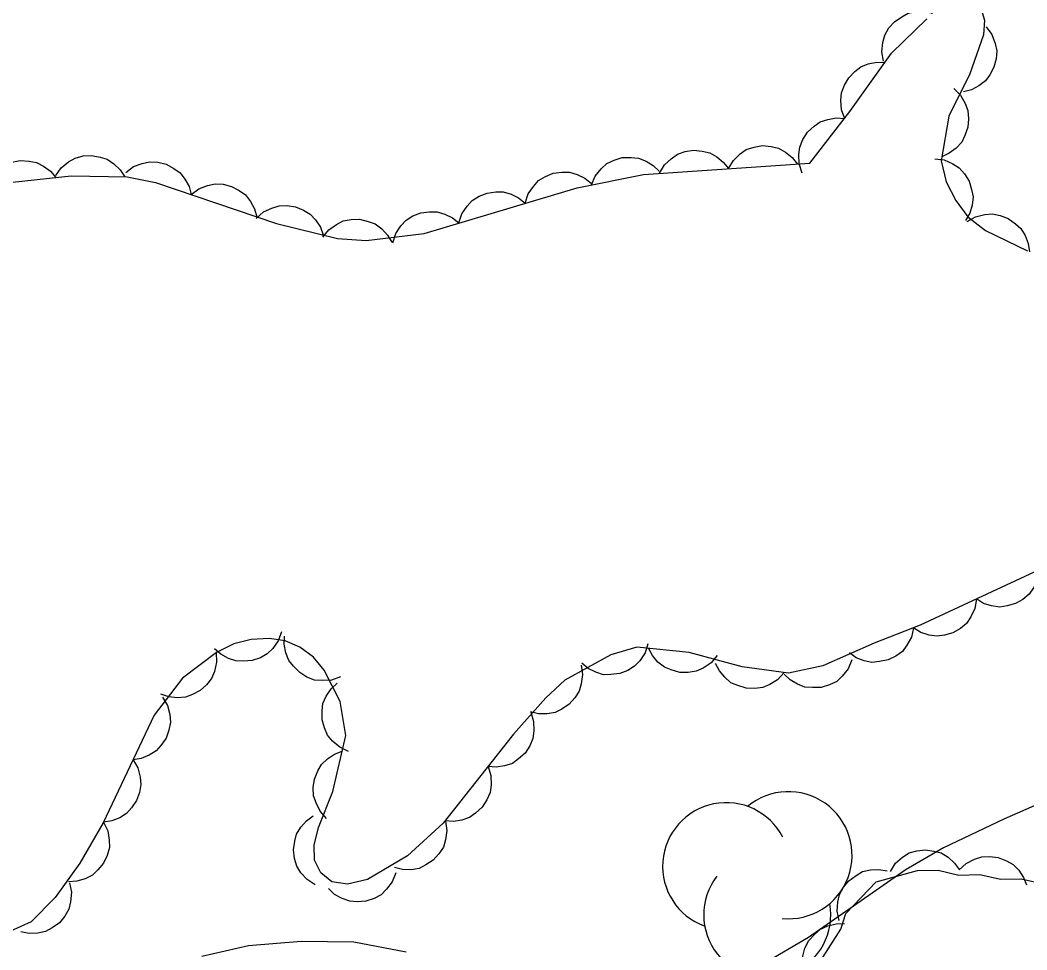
# Model space of a CAD drawing. Extents: x 336540 to 340074, y 5572036 to 5573747.
# Drawn here: x 338316.44 to 338360.18, y 5572331.14 to 5572371.52 of the extents above; entities that cross this region are included whole.
import ezdxf

# ---------------------------------------------------------------- set-up
doc = ezdxf.new("R2010")
doc.units = 0
doc.layers.add('Niveau 22', color=7, linetype='Continuous')
doc.layers.add('Niveau 44', color=7, linetype='Continuous')

msp = doc.modelspace()

# ---------------------------------------------------------------- linework, layer by layer
at = {"layer": 'Niveau 22'}
for points in [[(338407.22, 5572354.21), (338403.05, 5572351.19), (338401.09, 5572350), (338399.15, 5572349.04), (338397.11, 5572348.25), (338394.96, 5572347.64), (338392.71, 5572347.2), (338390.25, 5572346.91), (338384.33, 5572346.46), (338382.18, 5572346.16), (338380.02, 5572345.68), (338377.78, 5572345.04), (338375.54, 5572344.27), (338372.24, 5572342.97), (338370.26, 5572342.05), (338364.68, 5572339.23), (338359.18, 5572336.81), (338356.56, 5572335.57), (338354.94, 5572334.63), (338350.69, 5572331.67), (338348.77, 5572330.55)], [(338333.21, 5572331.04), (338330.94, 5572331.48), (338328.65, 5572331.5), (338326.37, 5572331.32), (338324.33, 5572330.85)]]:
    msp.add_lwpolyline(points, dxfattribs=at)
at = {"layer": 'Niveau 44'}
for points in [[(338353.95, 5572369.74), (338353.88, 5572370.15), (338353.92, 5572370.55), (338354.01, 5572370.87), (338354.19, 5572371.18), (338354.43, 5572371.45), (338354.75, 5572371.67), (338355.03, 5572371.83), (338355.38, 5572371.89), (338355.75, 5572371.9), (338356.1, 5572371.83)], [(338358.19, 5572372), (338358.34, 5572371.52), (338358.29, 5572370.88), (338357.7, 5572369.19), (338356.79, 5572367.35), (338356.45, 5572365.41), (338356.68, 5572364.5), (338357.09, 5572363.68), (338357.62, 5572362.98), (338358.38, 5572362.39), (338360.21, 5572361.5)], [(338316.11, 5572364.48), (338318.66, 5572364.76), (338321.1, 5572364.72), (338322.32, 5572364.47), (338327.58, 5572362.69), (338330.23, 5572362.04), (338331.48, 5572361.95), (338333.99, 5572362.26), (338340.64, 5572364.24), (338343.53, 5572364.82), (338350.75, 5572365.31), (338352.49, 5572367.55), (338354.3, 5572370.08), (338355.84, 5572371.57)], [(338358.41, 5572371.23), (338358.66, 5572370.9), (338358.8, 5572370.51), (338358.87, 5572370.19), (338358.84, 5572369.84), (338358.75, 5572369.48), (338358.57, 5572369.15), (338358.38, 5572368.88), (338358.1, 5572368.66), (338357.77, 5572368.49), (338357.42, 5572368.4)], [(338352.27, 5572367.24), (338352.12, 5572367.63), (338352.1, 5572368.04), (338352.12, 5572368.37), (338352.25, 5572368.7), (338352.44, 5572369.02), (338352.71, 5572369.29), (338352.96, 5572369.49), (338353.29, 5572369.62), (338353.66, 5572369.69), (338354.02, 5572369.68)], [(338357, 5572368.55), (338357.3, 5572368.26), (338357.5, 5572367.9), (338357.62, 5572367.59), (338357.65, 5572367.24), (338357.62, 5572366.87), (338357.49, 5572366.51), (338357.35, 5572366.22), (338357.11, 5572365.96), (338356.81, 5572365.74), (338356.48, 5572365.59)], [(338350.42, 5572364.88), (338350.29, 5572365.28), (338350.28, 5572365.69), (338350.32, 5572366.01), (338350.45, 5572366.34), (338350.65, 5572366.65), (338350.94, 5572366.91), (338351.2, 5572367.1), (338351.53, 5572367.21), (338351.9, 5572367.27), (338352.26, 5572367.25)], [(338347.22, 5572365.07), (338347.43, 5572365.43), (338347.72, 5572365.71), (338347.99, 5572365.9), (338348.33, 5572366.01), (338348.69, 5572366.07), (338349.07, 5572366.03), (338349.39, 5572365.96), (338349.7, 5572365.79), (338349.99, 5572365.56), (338350.21, 5572365.27)], [(338317.99, 5572364.77), (338318.23, 5572365.11), (338318.55, 5572365.36), (338318.83, 5572365.53), (338319.18, 5572365.62), (338319.54, 5572365.64), (338319.92, 5572365.57), (338320.23, 5572365.48), (338320.52, 5572365.28), (338320.79, 5572365.02), (338320.99, 5572364.72)], [(338344.22, 5572364.87), (338344.43, 5572365.23), (338344.73, 5572365.5), (338345, 5572365.7), (338345.33, 5572365.81), (338345.7, 5572365.87), (338346.08, 5572365.83), (338346.4, 5572365.76), (338346.71, 5572365.59), (338346.99, 5572365.35), (338347.22, 5572365.07)], [(338315.01, 5572364.36), (338315.21, 5572364.73), (338315.49, 5572365.02), (338315.75, 5572365.22), (338316.08, 5572365.35), (338316.44, 5572365.42), (338316.83, 5572365.4), (338317.15, 5572365.34), (338317.46, 5572365.18), (338317.76, 5572364.96), (338317.99, 5572364.69)], [(338321.04, 5572364.9), (338321.37, 5572365.16), (338321.75, 5572365.3), (338322.07, 5572365.37), (338322.42, 5572365.35), (338322.78, 5572365.26), (338323.12, 5572365.08), (338323.39, 5572364.89), (338323.6, 5572364.62), (338323.78, 5572364.29), (338323.88, 5572363.94)], [(338341.27, 5572364.37), (338341.43, 5572364.75), (338341.69, 5572365.06), (338341.93, 5572365.29), (338342.25, 5572365.44), (338342.6, 5572365.55), (338342.99, 5572365.56), (338343.31, 5572365.53), (338343.64, 5572365.4), (338343.95, 5572365.21), (338344.21, 5572364.96)], [(338356.18, 5572365.5), (338356.59, 5572365.45), (338356.96, 5572365.28), (338357.24, 5572365.11), (338357.47, 5572364.84), (338357.67, 5572364.53), (338357.78, 5572364.16), (338357.84, 5572363.84), (338357.8, 5572363.49), (338357.7, 5572363.13), (338357.52, 5572362.82)], [(338338.38, 5572363.57), (338338.51, 5572363.97), (338338.74, 5572364.3), (338338.96, 5572364.55), (338339.26, 5572364.73), (338339.6, 5572364.87), (338339.98, 5572364.91), (338340.31, 5572364.92), (338340.64, 5572364.82), (338340.98, 5572364.65), (338341.26, 5572364.42)], [(338323.88, 5572363.94), (338324.21, 5572364.2), (338324.59, 5572364.34), (338324.91, 5572364.41), (338325.26, 5572364.39), (338325.62, 5572364.3), (338325.96, 5572364.12), (338326.23, 5572363.93), (338326.45, 5572363.65), (338326.62, 5572363.33), (338326.72, 5572362.98)], [(338335.5, 5572362.71), (338335.63, 5572363.11), (338335.86, 5572363.44), (338336.08, 5572363.69), (338336.38, 5572363.87), (338336.73, 5572364.01), (338337.11, 5572364.06), (338337.43, 5572364.06), (338337.77, 5572363.96), (338338.1, 5572363.8), (338338.38, 5572363.57)], [(338326.7, 5572362.91), (338327.01, 5572363.19), (338327.38, 5572363.36), (338327.69, 5572363.46), (338328.04, 5572363.47), (338328.41, 5572363.41), (338328.76, 5572363.26), (338329.04, 5572363.1), (338329.28, 5572362.84), (338329.49, 5572362.53), (338329.61, 5572362.19)], [(338332.63, 5572361.85), (338332.76, 5572362.25), (338332.98, 5572362.59), (338333.21, 5572362.83), (338333.51, 5572363.02), (338333.85, 5572363.15), (338334.23, 5572363.2), (338334.56, 5572363.2), (338334.89, 5572363.1), (338335.23, 5572362.94), (338335.5, 5572362.71)], [(338357.59, 5572362.77), (338357.95, 5572362.98), (338358.35, 5572363.08), (338358.68, 5572363.11), (338359.02, 5572363.04), (338359.37, 5572362.91), (338359.68, 5572362.68), (338359.92, 5572362.47), (338360.1, 5572362.16), (338360.24, 5572361.82), (338360.29, 5572361.46)], [(338329.59, 5572362.09), (338329.85, 5572362.41), (338330.19, 5572362.65), (338330.48, 5572362.8), (338330.83, 5572362.86), (338331.19, 5572362.87), (338331.57, 5572362.78), (338331.87, 5572362.67), (338332.15, 5572362.45), (338332.41, 5572362.18), (338332.59, 5572361.87)], [(338363.83, 5572349.09), (338355.55, 5572345.24), (338353.55, 5572344.46), (338351.32, 5572343.47), (338349.83, 5572343.16), (338347.81, 5572343.43), (338345.51, 5572344.05), (338343.23, 5572344.29), (338342.1, 5572343.96), (338340.1, 5572342.85), (338339.28, 5572342.09), (338337.88, 5572340.51), (338334.82, 5572336.64), (338333.27, 5572335.22), (338331.53, 5572334.19), (338330.67, 5572333.99), (338329.98, 5572334.1), (338329.51, 5572334.48), (338329.23, 5572335.04), (338329.21, 5572335.69), (338329.41, 5572336.45), (338330.03, 5572338.02), (338330.59, 5572340.45), (338330.34, 5572341.93), (338329.65, 5572343.29), (338329.19, 5572343.85), (338328.6, 5572344.28), (338327.96, 5572344.56), (338327.26, 5572344.67), (338326.48, 5572344.62), (338325.72, 5572344.43), (338324.97, 5572344.05), (338323.49, 5572342.94), (338322.26, 5572341.33), (338320.05, 5572336.65), (338319.03, 5572334.91), (338317.96, 5572333.41), (338316.92, 5572332.36), (338316.03, 5572331.95)], [(338360.71, 5572347.64), (338360.65, 5572347.23), (338360.47, 5572346.86), (338360.28, 5572346.59), (338360.01, 5572346.36), (338359.69, 5572346.18), (338359.32, 5572346.08), (338359, 5572346.02), (338358.65, 5572346.08), (338358.3, 5572346.19), (338357.99, 5572346.38)], [(338357.99, 5572346.38), (338357.92, 5572345.96), (338357.75, 5572345.6), (338357.56, 5572345.32), (338357.29, 5572345.1), (338356.97, 5572344.91), (338356.6, 5572344.81), (338356.28, 5572344.76), (338355.93, 5572344.81), (338355.58, 5572344.93), (338355.27, 5572345.11)], [(338355.26, 5572345.13), (338355.17, 5572344.72), (338354.97, 5572344.37), (338354.77, 5572344.1), (338354.49, 5572343.9), (338354.15, 5572343.73), (338353.78, 5572343.66), (338353.45, 5572343.62), (338353.11, 5572343.7), (338352.76, 5572343.83), (338352.47, 5572344.04)], [(338327.8, 5572344.95), (338327.66, 5572344.56), (338327.42, 5572344.23), (338327.18, 5572344), (338326.88, 5572343.83), (338326.53, 5572343.71), (338326.14, 5572343.68), (338325.82, 5572343.69), (338325.49, 5572343.8), (338325.16, 5572343.98), (338324.89, 5572344.22)], [(338330.36, 5572343), (338329.97, 5572342.86), (338329.56, 5572342.84), (338329.23, 5572342.86), (338328.9, 5572342.99), (338328.59, 5572343.18), (338328.32, 5572343.46), (338328.12, 5572343.71), (338327.99, 5572344.04), (338327.92, 5572344.41), (338327.93, 5572344.77)], [(338343.72, 5572344.43), (338343.6, 5572344.04), (338343.36, 5572343.7), (338343.14, 5572343.46), (338342.84, 5572343.28), (338342.5, 5572343.14), (338342.11, 5572343.1), (338341.79, 5572343.09), (338341.45, 5572343.2), (338341.12, 5572343.36), (338340.84, 5572343.59)], [(338346.72, 5572343.92), (338346.46, 5572343.6), (338346.11, 5572343.38), (338345.82, 5572343.24), (338345.47, 5572343.19), (338345.1, 5572343.19), (338344.73, 5572343.3), (338344.43, 5572343.42), (338344.15, 5572343.64), (338343.91, 5572343.92), (338343.74, 5572344.24)], [(338324.96, 5572344.04), (338324.98, 5572343.63), (338324.88, 5572343.23), (338324.76, 5572342.92), (338324.54, 5572342.65), (338324.27, 5572342.4), (338323.93, 5572342.23), (338323.62, 5572342.11), (338323.27, 5572342.09), (338322.9, 5572342.13), (338322.56, 5572342.24)], [(338340.82, 5572343.51), (338340.88, 5572343.1), (338340.82, 5572342.7), (338340.73, 5572342.38), (338340.54, 5572342.08), (338340.3, 5572341.81), (338339.98, 5572341.6), (338339.69, 5572341.45), (338339.34, 5572341.39), (338338.97, 5572341.39), (338338.62, 5572341.48)], [(338349.63, 5572343.19), (338349.35, 5572342.87), (338349.01, 5572342.66), (338348.71, 5572342.53), (338348.36, 5572342.49), (338347.99, 5572342.5), (338347.62, 5572342.62), (338347.32, 5572342.74), (338347.06, 5572342.98), (338346.82, 5572343.26), (338346.66, 5572343.58)], [(338352.57, 5572343.73), (338352.41, 5572343.34), (338352.16, 5572343.03), (338351.92, 5572342.8), (338351.6, 5572342.65), (338351.25, 5572342.54), (338350.86, 5572342.53), (338350.54, 5572342.55), (338350.21, 5572342.68), (338349.89, 5572342.87), (338349.63, 5572343.12)], [(338330.71, 5572339.76), (338330.33, 5572339.94), (338330.02, 5572340.21), (338329.8, 5572340.46), (338329.66, 5572340.78), (338329.57, 5572341.13), (338329.57, 5572341.52), (338329.6, 5572341.84), (338329.74, 5572342.16), (338329.95, 5572342.47), (338330.21, 5572342.72)], [(338322.63, 5572342.11), (338322.84, 5572341.75), (338322.94, 5572341.36), (338322.97, 5572341.03), (338322.91, 5572340.68), (338322.78, 5572340.34), (338322.56, 5572340.02), (338322.35, 5572339.78), (338322.05, 5572339.59), (338321.7, 5572339.45), (338321.35, 5572339.4)], [(338338.63, 5572341.46), (338338.75, 5572341.06), (338338.76, 5572340.65), (338338.72, 5572340.32), (338338.58, 5572340), (338338.38, 5572339.69), (338338.09, 5572339.44), (338337.83, 5572339.24), (338337.49, 5572339.13), (338337.13, 5572339.08), (338336.77, 5572339.1)], [(338321.35, 5572339.4), (338321.56, 5572339.04), (338321.66, 5572338.64), (338321.69, 5572338.32), (338321.63, 5572337.97), (338321.5, 5572337.62), (338321.28, 5572337.31), (338321.07, 5572337.06), (338320.77, 5572336.88), (338320.42, 5572336.74), (338320.07, 5572336.69)], [(338329.76, 5572336.85), (338329.48, 5572337.16), (338329.3, 5572337.52), (338329.19, 5572337.83), (338329.18, 5572338.19), (338329.23, 5572338.55), (338329.38, 5572338.91), (338329.54, 5572339.19), (338329.79, 5572339.43), (338330.1, 5572339.64), (338330.43, 5572339.77)], [(338336.77, 5572339.1), (338336.89, 5572338.71), (338336.9, 5572338.3), (338336.86, 5572337.97), (338336.72, 5572337.65), (338336.52, 5572337.34), (338336.23, 5572337.08), (338335.97, 5572336.89), (338335.63, 5572336.78), (338335.27, 5572336.72), (338334.91, 5572336.75)], [(338329.26, 5572333.96), (338328.91, 5572334.19), (338328.64, 5572334.49), (338328.46, 5572334.77), (338328.36, 5572335.11), (338328.32, 5572335.48), (338328.37, 5572335.86), (338328.45, 5572336.17), (338328.64, 5572336.47), (338328.88, 5572336.75), (338329.17, 5572336.96)], [(338320.07, 5572336.68), (338320.25, 5572336.31), (338320.31, 5572335.91), (338320.32, 5572335.58), (338320.22, 5572335.24), (338320.06, 5572334.9), (338319.82, 5572334.61), (338319.58, 5572334.38), (338319.27, 5572334.23), (338318.91, 5572334.12), (338318.55, 5572334.1)], [(338334.92, 5572336.73), (338334.98, 5572336.32), (338334.92, 5572335.92), (338334.83, 5572335.6), (338334.64, 5572335.31), (338334.39, 5572335.03), (338334.07, 5572334.83), (338333.78, 5572334.68), (338333.43, 5572334.62), (338333.06, 5572334.63), (338332.71, 5572334.71)], [(338354.25, 5572334.55), (338354.47, 5572334.9), (338354.78, 5572335.17), (338355.06, 5572335.35), (338355.4, 5572335.44), (338355.77, 5572335.48), (338356.14, 5572335.43), (338356.46, 5572335.35), (338356.76, 5572335.16), (338357.04, 5572334.91), (338357.25, 5572334.62)], [(338357.24, 5572334.61), (338357.55, 5572334.89), (338357.91, 5572335.08), (338358.22, 5572335.18), (338358.57, 5572335.2), (338358.94, 5572335.15), (338359.3, 5572335), (338359.58, 5572334.85), (338359.83, 5572334.6), (338360.04, 5572334.29), (338360.17, 5572333.96)], [(338351.23, 5572330.68), (338352.1, 5572332.04), (338352.32, 5572332.72), (338353.64, 5572334.09), (338355.43, 5572334.58), (338356.32, 5572334.6), (338357.23, 5572334.39), (338358.13, 5572334.41), (338359.03, 5572334.21), (338359.93, 5572334.23), (338361.73, 5572333.82)], [(338352.02, 5572332.41), (338351.94, 5572332.82), (338351.97, 5572333.23), (338352.04, 5572333.55), (338352.22, 5572333.86), (338352.45, 5572334.14), (338352.76, 5572334.37), (338353.04, 5572334.54), (338353.38, 5572334.61), (338353.75, 5572334.63), (338354.11, 5572334.57)], [(338332.76, 5572334.48), (338332.61, 5572334.09), (338332.36, 5572333.77), (338332.13, 5572333.53), (338331.82, 5572333.37), (338331.46, 5572333.25), (338331.08, 5572333.23), (338330.76, 5572333.25), (338330.43, 5572333.37), (338330.1, 5572333.55), (338329.84, 5572333.8)], [(338318.59, 5572334.05), (338318.67, 5572333.64), (338318.63, 5572333.23), (338318.56, 5572332.91), (338318.38, 5572332.61), (338318.15, 5572332.32), (338317.83, 5572332.1), (338317.55, 5572331.94), (338317.21, 5572331.87), (338316.84, 5572331.85), (338316.48, 5572331.92)], [(338350.64, 5572329.76), (338350.47, 5572330.14), (338350.43, 5572330.54), (338350.44, 5572330.87), (338350.54, 5572331.21), (338350.71, 5572331.54), (338350.97, 5572331.82), (338351.21, 5572332.04), (338351.54, 5572332.18), (338351.9, 5572332.27), (338352.26, 5572332.28)]]:
    msp.add_lwpolyline(points, dxfattribs=at)
for centre, start, end in [((338349.823, 5572335.251), 264.3519, 130.0405), ((338347.118, 5572334.771), 27.1734, 249.8577), ((338348.902, 5572332.663), 142.5057, 9.9628)]:
    msp.add_arc(centre, 2.761, start, end, dxfattribs=at)

doc.saveas('drawing.dxf')
